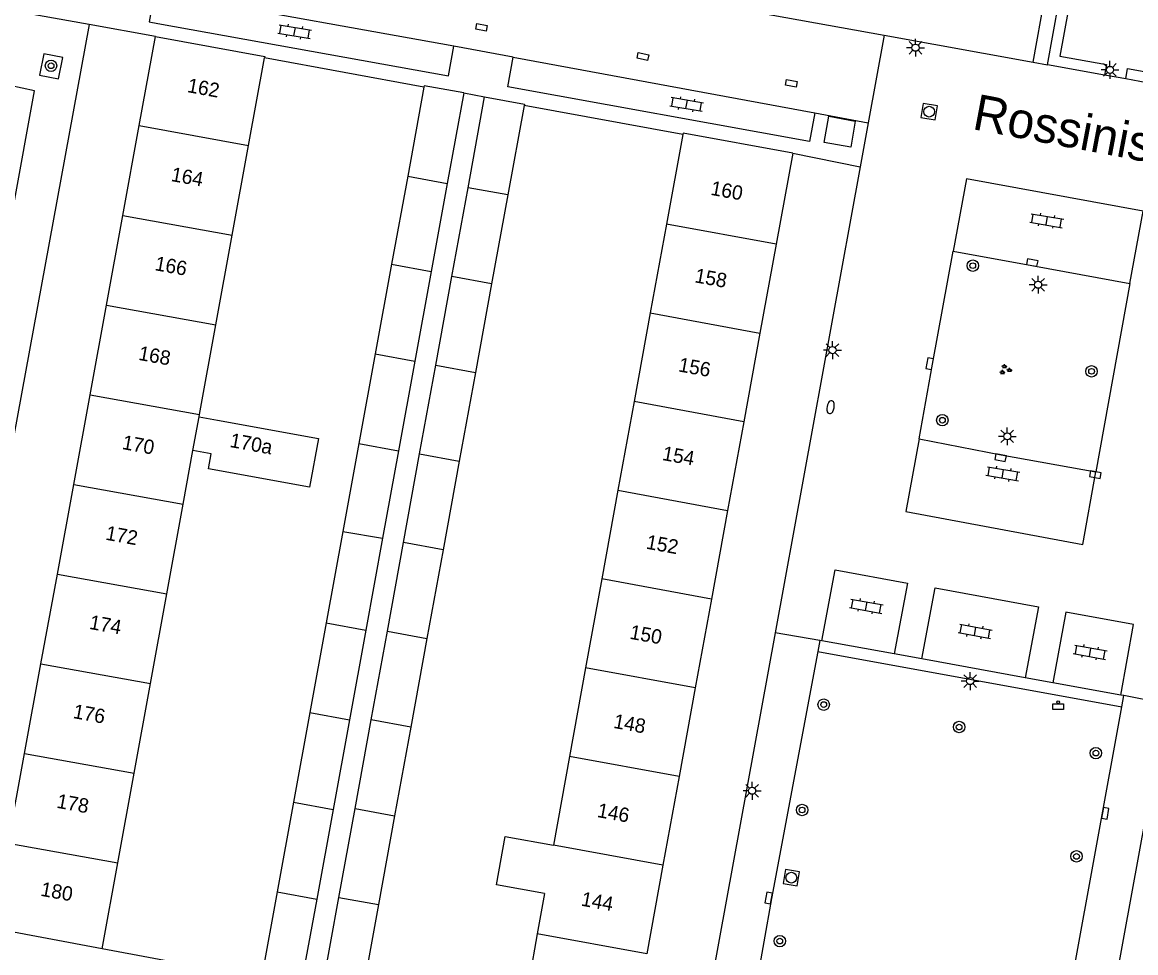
# Model space of a CAD drawing. Extents: x 132999 to 136000, y 398499 to 400501.
# Drawn here: x 133596.8 to 133674.5, y 400324.6 to 400389.6 of the extents above; entities that cross this region are included whole.
import ezdxf

# ---------------------------------------------------------------- set-up
doc = ezdxf.new("R2010")
doc.units = 0
for name, color, linetype in [('gg-afsc-erfafscheiding', 7, 'Continuous'), ('gg-afsc-muur', 7, 'Continuous'), ('gg-anno-huisnummerreeks BGT', 7, 'Continuous'), ('gg-anno-openbare ruimte label', 7, 'Continuous'), ('gg-bbg-bijgebouw', 7, 'Continuous'), ('gg-bbg-gedigitaliseerde bebouwing', 7, 'Continuous'), ('gg-bbg-hoofdgebouw', 7, 'Continuous'), ('gg-bbg-tussenscheiding', 7, 'Continuous'), ('gg-knt-verharding', 7, 'Continuous'), ('gg-knt-verharding nz', 7, 'Continuous'), ('gt-grn-groengrens', 7, 'Continuous'), ('gt-grn-weggrens', 7, 'Continuous'), ('gt-symb-afvalbak', 7, 'Continuous'), ('gt-symb-boom', 7, 'Continuous'), ('gt-symb-brandkraan', 7, 'Continuous'), ('gt-symb-groenvak', 7, 'Continuous'), ('gt-symb-klinker verharding', 7, 'Continuous'), ('gt-symb-kolk', 7, 'Continuous'), ('gt-symb-kolk center center', 7, 'Continuous'), ('gt-symb-lichtmast', 7, 'Continuous'), ('gt-symb-rioolschacht', 7, 'Continuous')]:
    doc.layers.add(name, color=color, linetype=linetype)

# ---------------------------------------------------------------- blocks, each defined once
blk = doc.blocks.new('gt0-LMAST')
at = {"layer": 'gt-symb-lichtmast'}
for p, q in [((-0.182, 0.173), (-0.447, 0.438)), ((-0.005, 0.246), (-0.005, 0.621)), ((0.172, 0.173), (0.437, 0.438)), ((-0.255, -0.004), (-0.63, -0.004)), ((-0.182, -0.181), (-0.447, -0.446)), ((-0.005, -0.254), (-0.005, -0.629)), ((0.437, -0.446), (0.172, -0.181)), ((0.245, -0.004), (0.62, -0.004))]:
    blk.add_line(p, q, dxfattribs=at)
blk.add_circle((-0.005, -0.004), 0.25, dxfattribs=at)
blk = doc.blocks.new('gt0-KL1')
at = {"layer": 'gt-symb-klinker verharding'}
for p, q in [((-1.15, 0.3), (1.15, 0.3)), ((-1, -0.3), (-1, 0.3)), ((-0.5, 0.3), (-0.5, 0.45)), ((0, -0.3), (0, 0.3)), ((0.5, 0.3), (0.5, 0.45)), ((1, -0.3), (1, 0.3)), ((-1.15, -0.3), (1.15, -0.3)), ((-0.5, -0.45), (-0.5, -0.3)), ((0.5, -0.45), (0.5, -0.3))]:
    blk.add_line(p, q, dxfattribs=at)
blk = doc.blocks.new('gt0-KOLK')
at = {"layer": 'gt-symb-kolk'}
blk.add_lwpolyline([(0, 0), (0.375, 0), (0.375, 0.4), (-0.375, 0.4), (-0.375, 0), (0, 0)], dxfattribs=at)
blk = doc.blocks.new('gt0-BOOM')
at = {"layer": 'gt-symb-boom'}
for radius in [0.4, 0.2]:
    blk.add_circle((0, 0), radius, dxfattribs=at)
blk = doc.blocks.new('gt0-BR')
at = {"layer": 'gt-symb-brandkraan'}
for centre, radius, start, end in [((-0.244, 0), 0.206, 107.56694, 252.43307), ((0.599, -2.664), 3, 106.89205, 107.56694), ((0, -0.691), 0.938, 73.10799, 106.89205), ((-0.599, -2.664), 3, 72.43309, 73.10799), ((0.244, 0), 0.206, 287.56695, 72.43309), ((0.599, 2.664), 3, 252.43307, 253.10797), ((0, 0.691), 0.938, 253.10797, 286.89206), ((-0.599, 2.664), 3, 286.89206, 287.56695)]:
    blk.add_arc(centre, radius, start, end, dxfattribs=at)
blk = doc.blocks.new('gt0-GRVAK')
at = {"layer": 'gt-symb-groenvak'}
for p, q in [((-0.11, 0.189), (-0.228, 0.24)), ((-0.182, 0.153), (0.088, 0.153)), ((-0.091, 0.211), (-0.156, 0.322)), ((-0.047, 0.214), (-0.047, 0.393)), ((-0.004, 0.211), (0.061, 0.322)), ((0.015, 0.189), (0.133, 0.24)), ((0.262, -0.052), (0.197, 0.059)), ((0.305, -0.049), (0.305, 0.13)), ((0.349, -0.052), (0.414, 0.059)), ((-0.245, -0.228), (-0.363, -0.177)), ((-0.318, -0.264), (-0.047, -0.264)), ((-0.226, -0.206), (-0.291, -0.095)), ((-0.183, -0.203), (-0.183, -0.024)), ((-0.139, -0.206), (-0.074, -0.095)), ((-0.12, -0.228), (-0.002, -0.177)), ((0.243, -0.074), (0.125, -0.023)), ((0.17, -0.11), (0.441, -0.11)), ((0.368, -0.074), (0.486, -0.023))]:
    blk.add_line(p, q, dxfattribs=at)
blk = doc.blocks.new('gt0-RS')
at = {"layer": 'gt-symb-rioolschacht'}
blk.add_lwpolyline([(-0.5, -0.5), (0.5, -0.5), (0.5, 0.5), (-0.5, 0.5)], close=True, dxfattribs=at)
blk.add_circle((0, 0), 0.375, dxfattribs=at)
blk = doc.blocks.new('gt0-ABAK')
at = {"layer": 'gt-symb-afvalbak'}
blk.add_lwpolyline([(0.375, -0.5), (-0.375, -0.5), (-0.375, -0.1), (0.375, -0.1)], close=True, dxfattribs=at)
blk.add_circle((0, 0), 0.1, dxfattribs=at)
blk = doc.blocks.new('gt0-KOLKCC')
at = {"layer": 'gt-symb-kolk center center'}
blk.add_lwpolyline([(-0.375, 0.2), (0.375, 0.2), (0.375, -0.2), (-0.375, -0.2)], close=True, dxfattribs=at)

msp = doc.modelspace()

# ---------------------------------------------------------------- linework, layer by layer
at = {"layer": 'gg-afsc-erfafscheiding'}
msp.add_line((133613.451, 400322.807), (133602.334, 400324.886), dxfattribs=at)
at = {"layer": 'gg-afsc-muur'}
for p, q in [((133624.811, 400385.081), (133613.671, 400387.121)), ((133642.891, 400381.761), (133631.811, 400383.791))]:
    msp.add_line(p, q, dxfattribs=at)
at = {"layer": 'gg-bbg-bijgebouw'}
for p, q in [((133624.811, 400385.081), (133623.678, 400378.869)), ((133627.59, 400384.68), (133626.435, 400378.341)), ((133627.895, 400378.055), (133629.05, 400384.41)), ((133631.811, 400383.791), (133630.672, 400377.545)), ((133623.678, 400378.869), (133622.554, 400372.708)), ((133626.435, 400378.341), (133625.316, 400372.206)), ((133626.768, 400371.857), (133627.895, 400378.055)), ((133630.672, 400377.545), (133629.542, 400371.347)), ((133622.554, 400372.708), (133621.411, 400366.443)), ((133625.316, 400372.206), (133624.174, 400365.941)), ((133625.641, 400365.657), (133626.768, 400371.857)), ((133629.542, 400371.347), (133628.411, 400365.148)), ((133621.411, 400366.443), (133620.268, 400360.177)), ((133624.174, 400365.941), (133623.032, 400359.675)), ((133624.515, 400359.46), (133625.641, 400365.657)), ((133628.411, 400365.148), (133627.281, 400358.951)), ((133620.268, 400360.177), (133619.147, 400354.03)), ((133623.032, 400359.675), (133621.917, 400353.557)), ((133623.388, 400353.261), (133624.515, 400359.46)), ((133627.281, 400358.951), (133626.151, 400352.754)), ((133619.147, 400354.03), (133617.982, 400347.647)), ((133621.917, 400353.557), (133620.748, 400347.143)), ((133622.261, 400347.063), (133623.388, 400353.261)), ((133626.151, 400352.754), (133625.021, 400346.556)), ((133617.982, 400347.647), (133616.839, 400341.38)), ((133620.748, 400347.143), (133619.606, 400340.877)), ((133621.135, 400340.866), (133622.261, 400347.063)), ((133625.021, 400346.556), (133623.891, 400340.359)), ((133616.839, 400341.38), (133615.696, 400335.115)), ((133619.606, 400340.877), (133618.464, 400334.612)), ((133620.008, 400334.668), (133621.135, 400340.866)), ((133623.891, 400340.359), (133622.761, 400334.162)), ((133615.696, 400335.115), (133614.553, 400328.849)), ((133618.464, 400334.612), (133617.322, 400328.345)), ((133618.881, 400328.468), (133620.008, 400334.668)), ((133622.761, 400334.162), (133621.63, 400327.963)), ((133614.553, 400328.849), (133613.451, 400322.807)), ((133621.63, 400327.963), (133620.459, 400321.54))]:
    msp.add_line(p, q, dxfattribs=at)
for points in [[(133627.59, 400384.68), (133624.83, 400385.18), (133624.811, 400385.081)], [(133629.05, 400384.41), (133631.83, 400383.89), (133631.811, 400383.791)], [(133620.459, 400321.54), (133617.71, 400322.027), (133618.881, 400328.468)], [(133617.322, 400328.345), (133616.22, 400322.302), (133613.451, 400322.807)]]:
    msp.add_lwpolyline(points, dxfattribs=at)
at = {"layer": 'gg-bbg-gedigitaliseerde bebouwing'}
for p, q in [((133642.891, 400381.761), (133641.752, 400375.507)), ((133641.752, 400375.507), (133640.624, 400369.308)), ((133640.624, 400369.308), (133639.495, 400363.11)), ((133639.495, 400363.11), (133638.367, 400356.912)), ((133638.367, 400356.912), (133637.239, 400350.714)), ((133637.239, 400350.714), (133636.11, 400344.516)), ((133636.11, 400344.516), (133634.982, 400338.319)), ((133634.982, 400338.319), (133633.854, 400332.121)), ((133633.24, 400328.751), (133632.725, 400325.922)), ((133632.725, 400325.922), (133631.609, 400319.529))]:
    msp.add_line(p, q, dxfattribs=at)
for points in [[(133609.105, 400362.054), (133610.384, 400361.821), (133617.448, 400360.534), (133616.826, 400357.12), (133609.762, 400358.408), (133609.954, 400359.46), (133608.675, 400359.693)], [(133633.24, 400328.751), (133629.877, 400329.355), (133630.482, 400332.726), (133633.854, 400332.121)]]:
    msp.add_lwpolyline(points, dxfattribs=at)
at = {"layer": 'gg-bbg-hoofdgebouw'}
for p, q in [((133604.924, 400382.387), (133606.06, 400388.61)), ((133606.06, 400388.61), (133613.69, 400387.22)), ((133612.556, 400381), (133613.671, 400387.121)), ((133613.69, 400387.22), (133613.671, 400387.121)), ((133603.781, 400376.122), (133604.924, 400382.387)), ((133642.91, 400381.86), (133642.891, 400381.761)), ((133650.57, 400380.47), (133642.91, 400381.86)), ((133611.414, 400374.733), (133612.556, 400381)), ((133650.57, 400380.47), (133649.41, 400374.098)), ((133602.638, 400369.856), (133603.781, 400376.122)), ((133610.273, 400368.468), (133611.414, 400374.733)), ((133649.41, 400374.098), (133648.28, 400367.9)), ((133601.495, 400363.591), (133602.638, 400369.856)), ((133609.132, 400362.202), (133610.273, 400368.468)), ((133648.28, 400367.9), (133647.151, 400361.702)), ((133600.351, 400357.325), (133601.495, 400363.591)), ((133609.105, 400362.054), (133609.132, 400362.202)), ((133647.151, 400361.702), (133646.022, 400355.504)), ((133607.99, 400355.936), (133608.675, 400359.693)), ((133599.208, 400351.06), (133600.351, 400357.325)), ((133606.849, 400349.67), (133607.99, 400355.936)), ((133646.022, 400355.504), (133644.892, 400349.306)), ((133598.065, 400344.794), (133599.208, 400351.06)), ((133605.707, 400343.404), (133606.849, 400349.67)), ((133644.892, 400349.306), (133643.763, 400343.108)), ((133596.921, 400338.528), (133598.065, 400344.794)), ((133604.566, 400337.138), (133605.707, 400343.404)), ((133643.763, 400343.108), (133642.634, 400336.911)), ((133595.778, 400332.263), (133596.921, 400338.528)), ((133603.424, 400330.872), (133604.566, 400337.138)), ((133642.634, 400336.911), (133641.505, 400330.714)), ((133602.334, 400324.886), (133603.424, 400330.872)), ((133641.505, 400330.714), (133640.376, 400324.515)), ((133602.334, 400324.886), (133594.69, 400326.3))]:
    msp.add_line(p, q, dxfattribs=at)
at = {"layer": 'gg-bbg-tussenscheiding'}
for p, q in [((133604.924, 400382.387), (133612.556, 400381)), ((133623.678, 400378.869), (133626.435, 400378.341)), ((133630.672, 400377.545), (133627.895, 400378.055)), ((133603.781, 400376.122), (133611.414, 400374.733)), ((133649.41, 400374.098), (133641.752, 400375.507)), ((133622.554, 400372.708), (133625.316, 400372.206)), ((133629.542, 400371.347), (133626.768, 400371.857)), ((133602.638, 400369.856), (133610.273, 400368.468)), ((133640.624, 400369.308), (133648.28, 400367.9)), ((133621.411, 400366.443), (133624.174, 400365.941)), ((133625.641, 400365.657), (133628.411, 400365.148)), ((133601.495, 400363.591), (133609.132, 400362.202)), ((133647.151, 400361.702), (133639.495, 400363.11)), ((133608.675, 400359.693), (133609.105, 400362.054)), ((133620.268, 400360.177), (133623.032, 400359.675)), ((133624.515, 400359.46), (133627.281, 400358.951)), ((133600.351, 400357.325), (133607.99, 400355.936)), ((133638.367, 400356.912), (133646.022, 400355.504)), ((133619.147, 400354.03), (133621.917, 400353.557)), ((133626.151, 400352.754), (133623.388, 400353.261)), ((133599.208, 400351.06), (133606.849, 400349.67)), ((133644.892, 400349.306), (133637.239, 400350.714)), ((133617.982, 400347.647), (133620.748, 400347.143)), ((133622.261, 400347.063), (133625.021, 400346.556)), ((133598.065, 400344.794), (133605.707, 400343.404)), ((133643.763, 400343.108), (133636.11, 400344.516)), ((133616.839, 400341.38), (133619.606, 400340.877)), ((133623.891, 400340.359), (133621.135, 400340.866)), ((133596.921, 400338.528), (133604.566, 400337.138)), ((133642.634, 400336.911), (133634.982, 400338.319)), ((133615.696, 400335.115), (133618.464, 400334.612)), ((133620.008, 400334.668), (133622.761, 400334.162)), ((133595.778, 400332.263), (133603.424, 400330.872)), ((133641.505, 400330.714), (133633.854, 400332.121)), ((133614.553, 400328.849), (133617.322, 400328.345)), ((133618.881, 400328.468), (133621.63, 400327.963)), ((133640.376, 400324.515), (133632.725, 400325.922))]:
    msp.add_line(p, q, dxfattribs=at)
at = {"layer": 'gg-knt-verharding'}
for p, q in [((133607.787, 400397.602), (133656.954, 400388.702)), ((133626.902, 400387.942), (133606.622, 400391.589)), ((133667.362, 400386.818), (133668.26, 400391.78)), ((133601.42, 400389.45), (133590.006, 400327.155)), ((133606.06, 400388.61), (133601.42, 400389.45)), ((133656.954, 400388.702), (133667.362, 400386.818)), ((133631.046, 400387.17), (133652.108, 400383.285)), ((133672.356, 400385.916), (133668.369, 400386.641)), ((133673.831, 400385.648), (133672.356, 400385.916)), ((133681.274, 400384.294), (133673.831, 400385.648)), ((133627.59, 400384.68), (133629.05, 400384.41)), ((133650.57, 400380.47), (133655.28, 400379.51)), ((133655.28, 400379.51), (133649.341, 400346.954)), ((133674.124, 400371.355), (133671.752, 400358.197)), ((133649.341, 400346.954), (133643.934, 400317.309)), ((133652.478, 400346.416), (133652.333, 400345.643)), ((133652.612, 400346.392), (133652.478, 400346.416)), ((133657.665, 400345.475), (133652.612, 400346.392)), ((133659.594, 400345.125), (133657.665, 400345.475)), ((133666.809, 400343.816), (133659.594, 400345.125)), ((133668.745, 400343.465), (133666.809, 400343.816)), ((133673.497, 400342.603), (133668.745, 400343.465)), ((133673.694, 400342.567), (133673.497, 400342.603)), ((133673.553, 400341.794), (133673.694, 400342.567)), ((133664.396, 400291.448), (133673.553, 400341.794)), ((133676.648, 400341.985), (133667.533, 400291.931))]:
    msp.add_line(p, q, dxfattribs=at)
for points in [[(133668.369, 400386.641), (133669.956, 400395.422), (133670.695, 400395.278)], [(133605.994, 400391.702), (133605.615, 400389.64), (133606.233, 400389.529)], [(133606.233, 400389.529), (133626.536, 400385.867), (133626.902, 400387.942)], [(133597.963, 400385.925), (133599.287, 400385.658), (133599.587, 400387.15), (133598.264, 400387.416), (133597.963, 400385.925)], [(133652.108, 400383.285), (133651.737, 400381.291), (133630.68, 400385.099), (133631.046, 400387.17)], [(133594.663, 400368.647), (133597.618, 400384.812), (133595.892, 400385.186)], [(133654.626, 400380.882), (133652.766, 400381.218), (133653.089, 400383.056)], [(133653.089, 400383.056), (133654.934, 400382.706), (133654.626, 400380.882)], [(133674.124, 400371.355), (133675.049, 400376.403), (133662.703, 400378.677), (133661.783, 400373.618)], [(133659.397, 400360.508), (133660.333, 400365.722), (133661.783, 400373.618)], [(133661.783, 400373.618), (133667.267, 400372.627), (133674.124, 400371.355)], [(133659.397, 400360.508), (133658.47, 400355.43), (133670.834, 400353.122), (133671.752, 400358.197)], [(133659.397, 400360.508), (133665.13, 400359.386), (133671.752, 400358.197)], [(133652.612, 400346.392), (133653.543, 400351.359), (133658.59, 400350.433), (133657.665, 400345.475)], [(133659.594, 400345.125), (133660.524, 400350.086), (133667.736, 400348.759), (133666.809, 400343.816)], [(133673.497, 400342.603), (133674.387, 400347.538), (133669.653, 400348.391), (133668.745, 400343.465)], [(133652.333, 400345.643), (133649.087, 400328.389), (133646.42, 400313.251)]]:
    msp.add_lwpolyline(points, dxfattribs=at)
at = {"layer": 'gg-knt-verharding nz'}
for p, q in [((133631.046, 400387.17), (133626.902, 400387.942)), ((133652.108, 400383.285), (133655.842, 400382.596))]:
    msp.add_line(p, q, dxfattribs=at)
at = {"layer": 'gt-grn-groengrens'}
msp.add_line((133652.333, 400345.643), (133673.553, 400341.794), dxfattribs=at)
for points in [[(133670.695, 400395.278), (133669.237, 400387.244), (133672.49, 400386.653), (133672.356, 400385.916)], [(133673.831, 400385.648), (133673.965, 400386.386), (133681.41, 400385.031)]]:
    msp.add_lwpolyline(points, dxfattribs=at)
at = {"layer": 'gt-grn-weggrens'}
for p, q in [((133601.42, 400389.45), (133596.843, 400390.28)), ((133656.954, 400388.702), (133655.842, 400382.596)), ((133667.362, 400386.818), (133668.369, 400386.641)), ((133655.842, 400382.596), (133655.28, 400379.51)), ((133652.478, 400346.416), (133649.341, 400346.954)), ((133676.648, 400341.985), (133673.694, 400342.567))]:
    msp.add_line(p, q, dxfattribs=at)

# ---------------------------------------------------------------- block references
at = {"layer": 'gt-symb-afvalbak'}
msp.add_blockref('gt0-ABAK', (133669.119, 400342.103), dxfattribs=at)
at = {"layer": 'gt-symb-boom'}
for p in [(133598.767, 400386.573), (133663.152, 400372.606), (133671.448, 400365.222), (133661.027, 400361.808), (133652.738, 400341.936), (133662.197, 400340.37), (133671.75, 400338.55), (133651.228, 400334.575), (133670.397, 400331.335), (133649.671, 400325.415)]:
    msp.add_blockref('gt0-BOOM', p, dxfattribs=at)
at = {"layer": 'gt-symb-brandkraan', "rotation": 79.51061019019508}
msp.add_blockref('gt0-BR', (133653.219, 400362.715), dxfattribs=at)
at = {"layer": 'gt-symb-groenvak'}
msp.add_blockref('gt0-GRVAK', (133665.415, 400365.342), dxfattribs=at)
at = {"layer": 'gt-symb-klinker verharding'}
for p, rotation in [((133615.782, 400388.955), -9.556527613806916), ((133643.168, 400383.881), -9.556527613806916), ((133668.316, 400375.747), -9.556527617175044), ((133665.256, 400358.062), -9.556527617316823), ((133655.715, 400348.812), -10.366322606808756), ((133663.314, 400347.058), -10.366322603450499), ((133671.352, 400345.597), -10.366322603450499)]:
    msp.add_blockref('gt0-KL1', p, dxfattribs=dict(at, rotation=rotation))
at = {"layer": 'gt-symb-kolk'}
for p, rotation in [((133667.267, 400372.627), -10.253598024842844), ((133660.333, 400365.722), 79.80279442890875), ((133665.13, 400359.386), 168.92612884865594), ((133671.752, 400358.197), 169.80279442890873), ((133672.205, 400334.378), -100.30997039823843), ((133649.087, 400328.389), 79.3416384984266)]:
    msp.add_blockref('gt0-KOLK', p, dxfattribs=dict(at, rotation=rotation))
at = {"layer": 'gt-symb-kolk center center'}
for p, rotation in [((133628.836, 400389.262), -10.309970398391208), ((133640.113, 400387.215), -12.006708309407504), ((133650.481, 400385.341), -10.71464389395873)]:
    msp.add_blockref('gt0-KOLKCC', p, dxfattribs=dict(at, rotation=rotation))
at = {"layer": 'gt-symb-lichtmast'}
for p in [(133659.156, 400387.838), (133672.739, 400386.285), (133667.717, 400371.279), (133653.353, 400366.71), (133665.568, 400360.685), (133662.977, 400343.586), (133647.739, 400335.923)]:
    msp.add_blockref('gt0-LMAST', p, dxfattribs=at)
at = {"layer": 'gt-symb-rioolschacht'}
for p, rotation in [((133660.106, 400383.366), -9.20796905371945), ((133650.478, 400329.846), 79.98206552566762)]:
    msp.add_blockref('gt0-RS', p, dxfattribs=dict(at, rotation=rotation))

# ---------------------------------------------------------------- texts
at = {"layer": 'gg-anno-huisnummerreeks BGT'}
for s, rotation, p in [('162', 349.6, (133608.235, 400384.739)), ('164', 349.7, (133607.101, 400378.525)), ('160', 349.7, (133644.79, 400377.56)), ('166', 349.7, (133605.965, 400372.296)), ('158', 349.7, (133643.677, 400371.45)), ('168', 349.7, (133604.822, 400366.03)), ('156', 349.7, (133642.542, 400365.223)), ('170', 349.6, (133603.685, 400359.801)), ('170a', 349.7, (133611.206, 400359.943)), ('154', 349.7, (133641.415, 400359.032)), ('172', 349.7, (133602.529, 400353.466)), ('152', 349.7, (133640.286, 400352.839)), ('174', 349.7, (133601.392, 400347.234)), ('150', 349.7, (133639.139, 400346.544)), ('176', 349.6, (133600.255, 400341.004)), ('148', 349.7, (133638.004, 400340.317)), ('178', 349.7, (133599.111, 400334.738)), ('146', 349.7, (133636.87, 400334.09)), ('180', 349.7, (133597.989, 400328.588)), ('144', 349.7, (133635.742, 400327.899))]:
    msp.add_text(s, height=1, rotation=rotation, dxfattribs=at).set_placement(p)
at = {"layer": 'gg-anno-openbare ruimte label'}
msp.add_text('Rossinistraat', height=2.5, rotation=349.3, dxfattribs=at).set_placement((133663.044, 400382.158))

doc.saveas('drawing.dxf')
